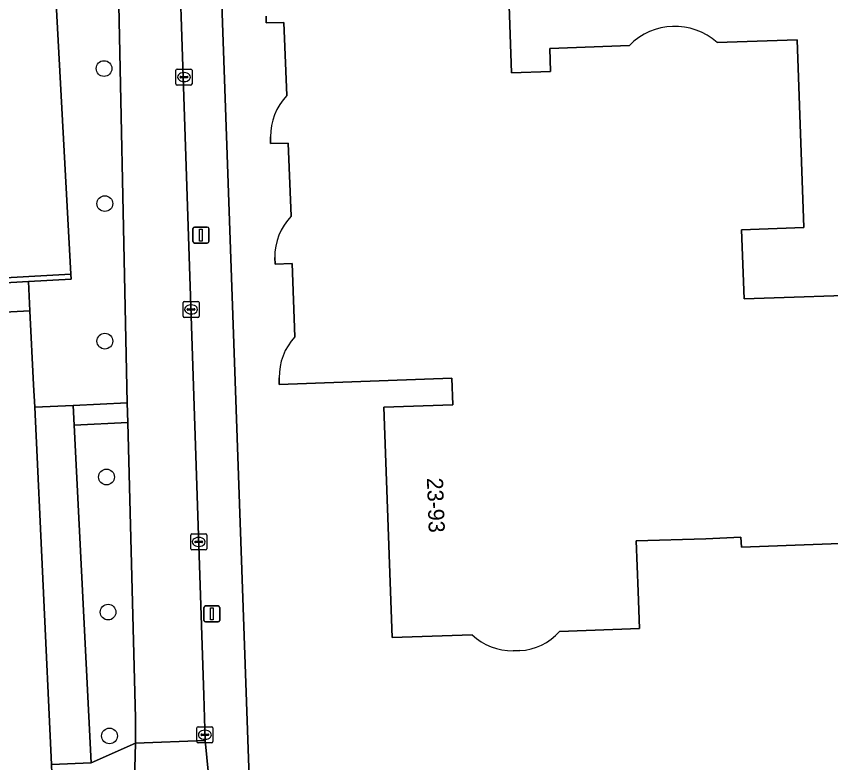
# Model space of a CAD drawing. Extents: x 161084 to 161928, y 385354 to 386522.
# Drawn here: x 161355.5 to 161406.1, y 386315.4 to 386361.8 of the extents above; entities that cross this region are included whole.
import ezdxf

# ---------------------------------------------------------------- set-up
doc = ezdxf.new("R2010")
doc.units = 0
for name, color, linetype in [('IMGEO_Boom', 7, 'Continuous'), ('IMGEO_Erf', 7, 'Continuous'), ('IMGEO_Fietspad_gesloten', 7, 'Continuous'), ('IMGEO_Groenvoorziening', 7, 'Continuous'), ('IMGEO_Kolk', 7, 'Continuous'), ('IMGEO_Lichtmast', 7, 'Continuous'), ('IMGEO_Pand', 7, 'Continuous'), ('IMGEO_Pand_nummerreeks', 7, 'Continuous'), ('IMGEO_Parkeervlak_open', 7, 'Continuous'), ('IMGEO_Rijbaan_lokaal_open', 7, 'Continuous'), ('IMGEO_Voetpad_open', 7, 'Continuous')]:
    doc.layers.add(name, color=color, linetype=linetype)

msp = doc.modelspace()

# ---------------------------------------------------------------- linework, layer by layer
at = {"layer": 'IMGEO_Boom'}
for centre in [(161360.967, 386358.53), (161361.016, 386350.13), (161361.018, 386341.579), (161361.119, 386333.129), (161361.218, 386324.73), (161361.305, 386317.03)]:
    msp.add_circle(centre, 0.489, dxfattribs=at)
at = {"layer": 'IMGEO_Erf'}
for points in [[(161366.739, 386408.297), (161366.875, 386404.623), (161367.535, 386384.358), (161368.535, 386384.392), (161368.635, 386381.364), (161367.635, 386381.33), (161370.028, 386313.283)], [(161462.191, 386339.459), (161442.052, 386358.134), (161446.933, 386363.392), (161427.272, 386381.615), (161386.458, 386380.105), (161386.47, 386379.766), (161385.551, 386379.734), (161386.305, 386358.268), (161388.721, 386358.353), (161388.671, 386359.78), (161393.623, 386359.954)], [(161372.323, 386356.848), (161372.141, 386361.395), (161371.048, 386361.368), (161371.036, 386361.779)], [(161399.08, 386360.146), (161404.057, 386360.321), (161404.467, 386348.639), (161400.603, 386348.503), (161400.755, 386344.2), (161409.441, 386344.505), (161410.06, 386329.111), (161400.591, 386328.769), (161400.557, 386329.387), (161398.385, 386329.29), (161394.056, 386329.161), (161394.167, 386326.016), (161394.249, 386323.709), (161389.283, 386323.529)], [(161372.597, 386349.341), (161372.416, 386353.898), (161371.312, 386353.866), (161371.309, 386354.281)], [(161372.838, 386341.843), (161372.671, 386346.399), (161371.6, 386346.371), (161371.578, 386346.786)], [(161383.85, 386323.326), (161378.87, 386323.143), (161378.357, 386337.465), (161382.653, 386337.616), (161382.587, 386339.268), (161371.864, 386338.885), (161371.86, 386339.305)], [(161386.812, 386322.335), (161386.397, 386322.321)]]:
    msp.add_lwpolyline(points, dxfattribs=at)
for centre, radius, start, end in [((161396.451, 386357.216), 3.936, 48.1015, 135.9287), ((161375.087, 386354.273), 3.778, 137.0183, 179.8723), ((161375.194, 386346.825), 3.616, 135.9017, 180.6116), ((161375.391, 386339.402), 3.533, 136.2854, 181.567), ((161386.357, 386325.949), 3.628, 226.2956, 270.6378), ((161386.656, 386325.811), 3.479, 272.5637, 319.0165)]:
    msp.add_arc(centre, radius, start, end, dxfattribs=at)
at = {"layer": 'IMGEO_Fietspad_gesloten'}
msp.add_lwpolyline([(161364.341, 386404.557), (161364.182, 386409.136), (161361.015, 386407.022), (161361.451, 386390.507), (161361.615, 386386.68), (161361.739, 386380.785), (161362.042, 386374.469), (161362.074, 386373.505), (161361.849, 386371.457), (161361.757, 386368.437), (161362.41, 386337.746), (161362.436, 386336.513), (161362.914, 386318.136), (161362.92, 386316.589), (161367.247, 386316.739), (161367.161, 386319.57)], close=True, dxfattribs=at)
at = {"layer": 'IMGEO_Groenvoorziening'}
for points in [[(161361.757, 386368.437), (161357.681, 386368.234), (161357.697, 386367.934), (161358.9, 386345.743), (161358.917, 386345.437), (161356.269, 386345.292), (161356.36, 386343.47), (161356.589, 386338.865), (161356.659, 386337.466), (161359.051, 386337.575), (161362.41, 386337.746)], [(161358.9, 386345.743), (161353.309, 386345.424), (161353.326, 386345.124), (161356.269, 386345.292), (161358.917, 386345.437)], [(161362.436, 386336.513), (161359.113, 386336.344), (161360.163, 386315.367), (161362.92, 386316.589), (161362.914, 386318.136)], [(161357.709, 386315.125), (161357.754, 386314.249), (161357.829, 386312.451), (161362.812, 386312.714), (161362.92, 386316.589), (161360.163, 386315.367), (161357.703, 386315.256)]]:
    msp.add_lwpolyline(points, close=True, dxfattribs=at)
at = {"layer": 'IMGEO_Kolk'}
for p, q in [((161365.435, 386357.572), (161365.435, 386358.424)), ((161365.51, 386358.498), (161366.362, 386358.498)), ((161365.923, 386358.278), (161365.948, 386358.278)), ((161366.436, 386358.424), (161366.436, 386357.572)), ((161365.694, 386357.992), (161365.694, 386358.004)), ((161366.132, 386357.955), (161365.734, 386357.955)), ((161365.737, 386358.041), (161366.135, 386358.041)), ((161365.946, 386357.718), (161365.921, 386357.718)), ((161366.178, 386358.004), (161366.178, 386357.992)), ((161366.362, 386357.498), (161365.51, 386357.498)), ((161365.952, 386344.051), (161366.804, 386344.051)), ((161365.877, 386343.125), (161365.877, 386343.977)), ((161366.136, 386343.545), (161366.136, 386343.557)), ((161366.179, 386343.594), (161366.577, 386343.594)), ((161366.365, 386343.831), (161366.39, 386343.831)), ((161366.62, 386343.557), (161366.62, 386343.545)), ((161366.878, 386343.977), (161366.878, 386343.125)), ((161366.804, 386343.051), (161365.952, 386343.051)), ((161366.574, 386343.508), (161366.176, 386343.508)), ((161366.388, 386343.271), (161366.363, 386343.271)), ((161366.353, 386328.667), (161366.353, 386329.519)), ((161366.428, 386329.593), (161367.28, 386329.593)), ((161366.841, 386329.373), (161366.866, 386329.373)), ((161367.354, 386329.519), (161367.354, 386328.667)), ((161366.612, 386329.087), (161366.612, 386329.099)), ((161367.05, 386329.05), (161366.652, 386329.05)), ((161366.655, 386329.136), (161367.053, 386329.136)), ((161367.096, 386329.099), (161367.096, 386329.087)), ((161367.28, 386328.593), (161366.428, 386328.593)), ((161366.864, 386328.813), (161366.839, 386328.813)), ((161366.735, 386316.675), (161366.735, 386317.527)), ((161366.81, 386317.601), (161367.662, 386317.601)), ((161367.223, 386317.381), (161367.248, 386317.381)), ((161367.736, 386317.527), (161367.736, 386316.675)), ((161366.994, 386317.095), (161366.994, 386317.107)), ((161367.432, 386317.058), (161367.034, 386317.058)), ((161367.037, 386317.144), (161367.435, 386317.144)), ((161367.246, 386316.821), (161367.221, 386316.821)), ((161367.478, 386317.107), (161367.478, 386317.095)), ((161367.662, 386316.601), (161366.81, 386316.601))]:
    msp.add_line(p, q, dxfattribs=at)
for points in [[(161365.435, 386357.572), (161365.435, 386358.424)], [(161365.51, 386358.498), (161366.362, 386358.498)], [(161366.436, 386358.424), (161366.436, 386357.572)], [(161366.362, 386357.498), (161365.51, 386357.498)], [(161365.952, 386344.051), (161366.804, 386344.051)], [(161365.877, 386343.125), (161365.877, 386343.977)], [(161366.878, 386343.977), (161366.878, 386343.125)], [(161366.804, 386343.051), (161365.952, 386343.051)], [(161366.353, 386328.667), (161366.353, 386329.519)], [(161366.428, 386329.593), (161367.28, 386329.593)], [(161367.354, 386329.519), (161367.354, 386328.667)], [(161367.28, 386328.593), (161366.428, 386328.593)], [(161366.735, 386316.675), (161366.735, 386317.527)], [(161366.81, 386317.601), (161367.662, 386317.601)], [(161367.736, 386317.527), (161367.736, 386316.675)], [(161367.662, 386316.601), (161366.81, 386316.601)]]:
    msp.add_lwpolyline(points, dxfattribs=at)
for centre, radius, start, end in [((161365.512, 386358.422), 0.0765, 91.552, 178.448), ((161365.512, 386358.422), 0.0765, 91.552, 178.448), ((161366.36, 386358.422), 0.0765, 1.552, 88.448), ((161366.36, 386358.422), 0.0765, 1.552, 88.448), ((161365.734, 386358.001), 0.0403, 85.8775, 175.7526), ((161365.731, 386357.991), 0.0366, 178.938, 274.7102), ((161366.135, 386357.998), 0.043, 264.8664, 352.4533), ((161366.139, 386358.003), 0.0386, 1.7309, 96.639), ((161365.512, 386357.574), 0.0765, 181.552, 268.448), ((161365.512, 386357.574), 0.0765, 181.552, 268.448), ((161366.36, 386357.574), 0.0765, 271.552, 358.448), ((161366.36, 386357.574), 0.0765, 271.552, 358.448), ((161365.954, 386343.975), 0.0765, 91.552, 178.448), ((161365.954, 386343.975), 0.0765, 91.552, 178.448), ((161366.802, 386343.975), 0.0765, 1.552, 88.448), ((161366.802, 386343.975), 0.0765, 1.552, 88.448), ((161366.176, 386343.554), 0.0403, 85.8775, 175.7526), ((161366.173, 386343.544), 0.0366, 178.938, 274.7102), ((161366.577, 386343.551), 0.043, 264.8664, 352.4533), ((161366.581, 386343.556), 0.0386, 1.7309, 96.639), ((161365.954, 386343.127), 0.0765, 181.552, 268.448), ((161365.954, 386343.127), 0.0765, 181.552, 268.448), ((161366.802, 386343.127), 0.0765, 271.552, 358.448), ((161366.802, 386343.127), 0.0765, 271.552, 358.448), ((161366.43, 386329.517), 0.0765, 91.552, 178.448), ((161366.43, 386329.517), 0.0765, 91.552, 178.448), ((161367.278, 386329.517), 0.0765, 1.552, 88.448), ((161367.278, 386329.517), 0.0765, 1.552, 88.448), ((161366.652, 386329.096), 0.0403, 85.8775, 175.7526), ((161366.649, 386329.086), 0.0366, 178.938, 274.7102), ((161367.053, 386329.093), 0.043, 264.8664, 352.4533), ((161367.057, 386329.098), 0.0386, 1.7309, 96.639), ((161366.43, 386328.669), 0.0765, 181.552, 268.448), ((161366.43, 386328.669), 0.0765, 181.552, 268.448), ((161367.278, 386328.669), 0.0765, 271.552, 358.448), ((161367.278, 386328.669), 0.0765, 271.552, 358.448), ((161366.812, 386317.525), 0.0765, 91.552, 178.448), ((161366.812, 386317.525), 0.0765, 91.552, 178.448), ((161367.66, 386317.525), 0.0765, 1.552, 88.448), ((161367.66, 386317.525), 0.0765, 1.552, 88.448), ((161367.034, 386317.104), 0.0403, 85.8775, 175.7526), ((161367.031, 386317.094), 0.0366, 178.938, 274.7102), ((161367.435, 386317.101), 0.043, 264.8664, 352.4533), ((161367.439, 386317.106), 0.0386, 1.7309, 96.639), ((161366.812, 386316.677), 0.0765, 181.552, 268.448), ((161366.812, 386316.677), 0.0765, 181.552, 268.448), ((161367.66, 386316.677), 0.0765, 271.552, 358.448), ((161367.66, 386316.677), 0.0765, 271.552, 358.448)]:
    msp.add_arc(centre, radius, start, end, dxfattribs=at)
for centre, major_axis, ratio, start_param, end_param in [((161365.922, 386357.998), (-0.387, 0.002), 0.722429, 4.712389, 7.853982), ((161365.947, 386357.998), (-0.39, 0.002), 0.717154, 1.570796, 4.712389), ((161366.364, 386343.551), (-0.387, 0.002), 0.722429, 4.712389, 7.853982), ((161366.389, 386343.551), (-0.39, 0.002), 0.717154, 1.570796, 4.712389), ((161366.84, 386329.093), (-0.387, 0.002), 0.722429, 4.712389, 7.853982), ((161366.865, 386329.093), (-0.39, 0.002), 0.717154, 1.570796, 4.712389), ((161367.222, 386317.101), (-0.387, 0.002), 0.722429, 4.712389, 7.853982), ((161367.247, 386317.101), (-0.39, 0.002), 0.717154, 1.570796, 4.712389)]:
    msp.add_ellipse(centre, major_axis=major_axis, ratio=ratio, start_param=start_param, end_param=end_param, dxfattribs=at)
at = {"layer": 'IMGEO_Lichtmast'}
for p, q in [((161366.59, 386348.673), (161367.38, 386348.673)), ((161367.38, 386348.673), (161366.59, 386348.673)), ((161366.49, 386347.773), (161366.49, 386348.573)), ((161366.49, 386348.573), (161366.49, 386347.773)), ((161367.48, 386348.573), (161367.48, 386347.773)), ((161367.48, 386347.773), (161367.48, 386348.573)), ((161367.38, 386347.673), (161366.59, 386347.673)), ((161366.59, 386347.673), (161367.38, 386347.673)), ((161367.173, 386324.217), (161367.173, 386325.017)), ((161367.173, 386325.017), (161367.173, 386324.217)), ((161367.273, 386325.117), (161368.063, 386325.117)), ((161368.063, 386325.117), (161367.273, 386325.117)), ((161368.163, 386325.017), (161368.163, 386324.217)), ((161368.163, 386324.217), (161368.163, 386325.017)), ((161368.063, 386324.117), (161367.273, 386324.117)), ((161367.273, 386324.117), (161368.063, 386324.117))]:
    msp.add_line(p, q, dxfattribs=at)
for points in [[(161366.91, 386348.548), (161367.06, 386348.548), (161367.06, 386347.798), (161366.91, 386347.798), (161366.91, 386348.548)], [(161367.593, 386324.992), (161367.743, 386324.992), (161367.743, 386324.242), (161367.593, 386324.242), (161367.593, 386324.992)]]:
    msp.add_lwpolyline(points, dxfattribs=at)
for centre, start, end in [((161366.59, 386348.573), 90, 180), ((161366.59, 386348.573), 90, 180), ((161367.38, 386348.573), 0, 90), ((161367.38, 386348.573), 360, 90), ((161366.59, 386347.773), 180, 270), ((161366.59, 386347.773), 180, 270), ((161367.38, 386347.773), 270, 0), ((161367.38, 386347.773), 270, 0), ((161367.273, 386325.017), 90, 180), ((161367.273, 386325.017), 90, 180), ((161368.063, 386325.017), 0, 90), ((161368.063, 386325.017), 360, 90), ((161367.273, 386324.217), 180, 270), ((161367.273, 386324.217), 180, 270), ((161368.063, 386324.217), 270, 0), ((161368.063, 386324.217), 270, 0)]:
    msp.add_arc(centre, 0.1, start, end, dxfattribs=at)
at = {"layer": 'IMGEO_Pand'}
for points in [[(161393.623, 386359.954), (161388.671, 386359.78), (161388.721, 386358.353), (161386.305, 386358.268), (161385.551, 386379.734), (161386.47, 386379.766), (161386.458, 386380.105), (161427.272, 386381.615), (161446.933, 386363.392), (161442.052, 386358.134), (161462.191, 386339.459)], [(161371.036, 386361.779), (161371.048, 386361.368), (161372.141, 386361.395), (161372.323, 386356.848)], [(161389.283, 386323.529), (161394.249, 386323.709), (161394.167, 386326.016), (161394.056, 386329.161), (161398.385, 386329.29), (161400.557, 386329.387), (161400.591, 386328.769), (161410.06, 386329.111), (161409.441, 386344.505), (161400.755, 386344.2), (161400.603, 386348.503), (161404.467, 386348.639), (161404.057, 386360.321), (161399.08, 386360.146)], [(161371.309, 386354.281), (161371.312, 386353.866), (161372.416, 386353.898), (161372.597, 386349.341)], [(161371.578, 386346.786), (161371.6, 386346.371), (161372.671, 386346.399), (161372.838, 386341.843)], [(161371.86, 386339.305), (161371.864, 386338.885), (161382.587, 386339.268), (161382.653, 386337.616), (161378.357, 386337.465), (161378.87, 386323.143), (161383.85, 386323.326)], [(161386.397, 386322.321), (161386.812, 386322.335)]]:
    msp.add_lwpolyline(points, dxfattribs=at)
for centre, radius, start, end in [((161396.451, 386357.216), 3.936, 48.1015, 135.9287), ((161375.087, 386354.273), 3.778, 137.0183, 179.8723), ((161375.194, 386346.825), 3.616, 135.9017, 180.6116), ((161375.391, 386339.402), 3.533, 136.2854, 181.567), ((161386.357, 386325.949), 3.628, 226.2956, 270.6378), ((161386.656, 386325.811), 3.479, 272.5637, 319.0165)]:
    msp.add_arc(centre, radius, start, end, dxfattribs=at)
at = {"layer": 'IMGEO_Parkeervlak_open'}
for points in [[(161357.697, 386367.934), (161348.51, 386367.451), (161348.494, 386367.751), (161346.719, 386367.639), (161346.779, 386365.837), (161347.388, 386355.274), (161347.958, 386344.818), (161353.326, 386345.124), (161353.309, 386345.424), (161358.9, 386345.743)], [(161359.113, 386336.344), (161359.051, 386337.575), (161356.659, 386337.466), (161357.703, 386315.256), (161360.163, 386315.367)]]:
    msp.add_lwpolyline(points, close=True, dxfattribs=at)
at = {"layer": 'IMGEO_Rijbaan_lokaal_open'}
msp.add_lwpolyline([(161356.659, 386337.466), (161356.589, 386338.865), (161356.36, 386343.47), (161351.586, 386343.221), (161351.871, 386337.207), (161352.936, 386314.758), (161352.968, 386314.058), (161357.754, 386314.249), (161357.709, 386315.125), (161357.703, 386315.256)], close=True, dxfattribs=at)
msp.add_lwpolyline([(161367.745, 386311.678), (161367.247, 386316.739), (161362.92, 386316.589), (161362.812, 386312.714), (161362.802, 386310.535)], dxfattribs=at)
at = {"layer": 'IMGEO_Voetpad_open'}
for points in [[(161366.875, 386404.623), (161366.739, 386408.297), (161366.68, 386409.882), (161364.182, 386409.136), (161364.341, 386404.557), (161367.161, 386319.57), (161367.247, 386316.739), (161367.745, 386311.678)], [(161370.214, 386312.371), (161370.028, 386313.283), (161367.635, 386381.33), (161368.635, 386381.364), (161368.535, 386384.392), (161367.535, 386384.358), (161366.875, 386404.623)], [(161351.586, 386343.221), (161356.36, 386343.47), (161356.269, 386345.292), (161353.326, 386345.124)]]:
    msp.add_lwpolyline(points, dxfattribs=at)
msp.add_lwpolyline([(161362.41, 386337.746), (161359.051, 386337.575), (161359.113, 386336.344), (161362.436, 386336.513)], close=True, dxfattribs=at)

# ---------------------------------------------------------------- texts
at = {"layer": 'IMGEO_Pand_nummerreeks'}
msp.add_text('23-93', height=1, rotation=272.051, dxfattribs=at).set_placement((161381.036, 386333.069))

doc.saveas('drawing.dxf')
